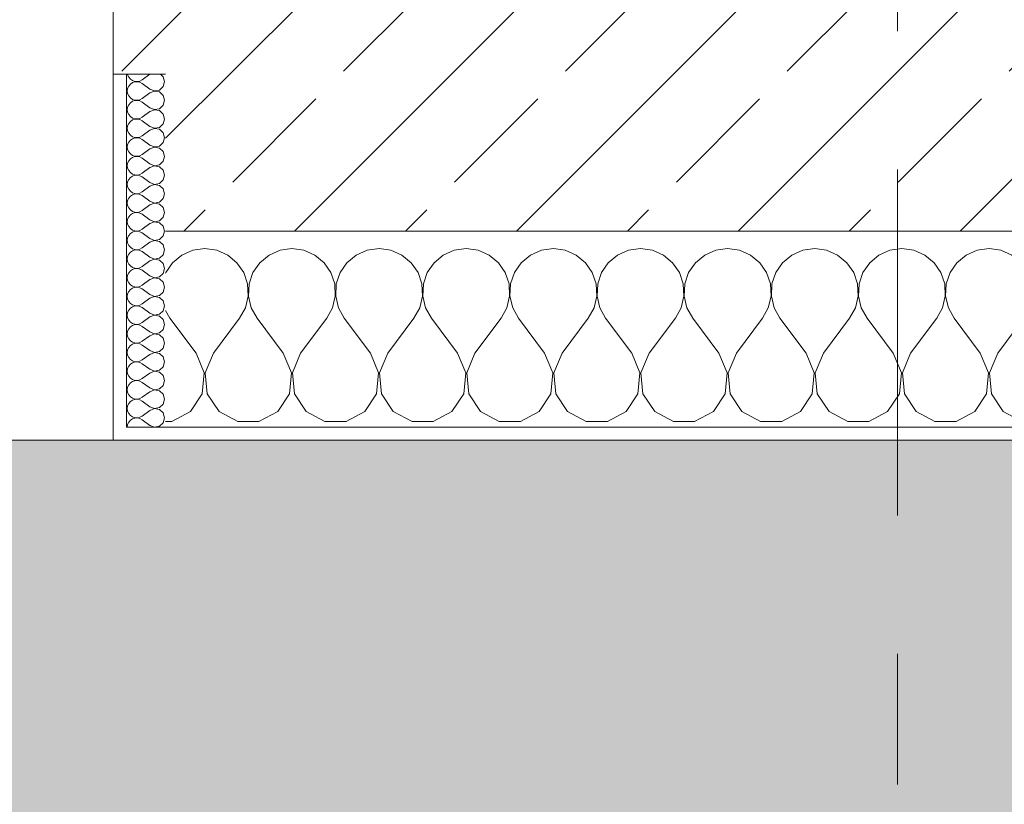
# Model space of a CAD drawing. Header units: metres. Extents: x -3.6 to 84.5, y -11 to 16.8.
# Tile 317 of 361: x 61.058 to 61.812, y -0.433 to 0.167. Entities that reach past the tile are written whole.
import ezdxf

# ---------------------------------------------------------------- set-up
doc = ezdxf.new("R2010")
doc.units = ezdxf.units.M
doc.header["$MEASUREMENT"] = 0
doc.linetypes.add('Strichlinie doppelt', pattern=[0.546806, 0.264583, -0.105833, 0.070556, -0.105833])
for name, color, linetype in [('302 - Elemente.Schraffur', 7, 'Continuous'), ('451 - Universal.Achsen Raster', 7, 'Continuous'), ('604 - Struktur.Wand Aussen', 7, 'Continuous')]:
    doc.layers.add(name, color=color, linetype=linetype)
pattern_1 = [(0, (0, 0), (0, 0.08660254), [0, -0.05]), (0, (0.025, 0.0433), (0, 0.08660254), [0, -0.05])]

# ---------------------------------------------------------------- blocks, each defined once
blk = doc.blocks.new('*X91')
at = {"layer": '604 - Struktur.Wand Aussen', "color": 7, "linetype": 'Continuous', "lineweight": 5}
for p, q in [((61.18248, -0.01331), (61.17539, -0.01918)), ((61.19089, -0.0096), (61.18248, -0.01331)), ((61.2, -0.00833), (61.19089, -0.0096)), ((61.20911, -0.0096), (61.2, -0.00833)), ((61.21752, -0.01331), (61.20911, -0.0096)), ((61.22461, -0.01918), (61.21752, -0.01331)), ((61.24914, -0.01331), (61.24206, -0.01918)), ((61.25756, -0.0096), (61.24914, -0.01331)), ((61.26667, -0.00833), (61.25756, -0.0096)), ((61.27578, -0.0096), (61.26667, -0.00833)), ((61.28419, -0.01331), (61.27578, -0.0096)), ((61.29127, -0.01918), (61.28419, -0.01331)), ((61.31581, -0.01331), (61.30873, -0.01918)), ((61.32422, -0.0096), (61.31581, -0.01331)), ((61.33333, -0.00833), (61.32422, -0.0096)), ((61.34244, -0.0096), (61.33333, -0.00833)), ((61.35086, -0.01331), (61.34244, -0.0096)), ((61.35794, -0.01918), (61.35086, -0.01331)), ((61.38248, -0.01331), (61.37539, -0.01918)), ((61.39089, -0.0096), (61.38248, -0.01331)), ((61.4, -0.00833), (61.39089, -0.0096)), ((61.40911, -0.0096), (61.4, -0.00833)), ((61.41752, -0.01331), (61.40911, -0.0096)), ((61.42461, -0.01918), (61.41752, -0.01331)), ((61.44914, -0.01331), (61.44206, -0.01918)), ((61.45756, -0.0096), (61.44914, -0.01331)), ((61.46667, -0.00833), (61.45756, -0.0096)), ((61.47578, -0.0096), (61.46667, -0.00833)), ((61.48419, -0.01331), (61.47578, -0.0096)), ((61.49127, -0.01918), (61.48419, -0.01331)), ((61.51581, -0.01331), (61.50873, -0.01918)), ((61.52422, -0.0096), (61.51581, -0.01331)), ((61.53333, -0.00833), (61.52422, -0.0096)), ((61.54244, -0.0096), (61.53333, -0.00833)), ((61.55086, -0.01331), (61.54244, -0.0096)), ((61.55794, -0.01918), (61.55086, -0.01331)), ((61.58248, -0.01331), (61.57539, -0.01918)), ((61.59089, -0.0096), (61.58248, -0.01331)), ((61.6, -0.00833), (61.59089, -0.0096)), ((61.60911, -0.0096), (61.6, -0.00833)), ((61.61752, -0.01331), (61.60911, -0.0096)), ((61.62461, -0.01918), (61.61752, -0.01331)), ((61.64914, -0.01331), (61.64206, -0.01918)), ((61.65756, -0.0096), (61.64914, -0.01331)), ((61.66667, -0.00833), (61.65756, -0.0096)), ((61.67578, -0.0096), (61.66667, -0.00833)), ((61.68419, -0.01331), (61.67578, -0.0096)), ((61.69127, -0.01918), (61.68419, -0.01331)), ((61.71581, -0.01331), (61.70873, -0.01918)), ((61.72422, -0.0096), (61.71581, -0.01331)), ((61.73333, -0.00833), (61.72422, -0.0096)), ((61.74244, -0.0096), (61.73333, -0.00833)), ((61.75086, -0.01331), (61.74244, -0.0096)), ((61.75794, -0.01918), (61.75086, -0.01331)), ((61.78248, -0.01331), (61.77539, -0.01918)), ((61.79089, -0.0096), (61.78248, -0.01331)), ((61.8, -0.00833), (61.79089, -0.0096)), ((61.80911, -0.0096), (61.8, -0.00833)), ((61.81752, -0.01331), (61.80911, -0.0096)), ((61.82461, -0.01918), (61.81752, -0.01331)), ((61.84914, -0.01331), (61.84206, -0.01918)), ((61.85756, -0.0096), (61.84914, -0.01331)), ((61.86667, -0.00833), (61.85756, -0.0096)), ((61.87578, -0.0096), (61.86667, -0.00833)), ((61.88419, -0.01331), (61.87578, -0.0096)), ((61.89127, -0.01918), (61.88419, -0.01331)), ((61.91581, -0.01331), (61.90873, -0.01918)), ((61.92422, -0.0096), (61.91581, -0.01331)), ((61.93333, -0.00833), (61.92422, -0.0096)), ((61.94244, -0.0096), (61.93333, -0.00833)), ((61.95086, -0.01331), (61.94244, -0.0096)), ((61.95794, -0.01918), (61.95086, -0.01331)), ((61.98248, -0.01331), (61.97539, -0.01918)), ((61.99089, -0.0096), (61.98248, -0.01331)), ((62, -0.00833), (61.99089, -0.0096)), ((62.00911, -0.0096), (62, -0.00833)), ((62.01752, -0.01331), (62.00911, -0.0096)), ((62.02461, -0.01918), (62.01752, -0.01331)), ((62.04914, -0.01331), (62.04206, -0.01918)), ((62.05756, -0.0096), (62.04914, -0.01331)), ((62.06667, -0.00833), (62.05756, -0.0096)), ((62.07578, -0.0096), (62.06667, -0.00833)), ((62.08419, -0.01331), (62.07578, -0.0096)), ((62.09127, -0.01918), (62.08419, -0.01331)), ((62.11581, -0.01331), (62.10873, -0.01918)), ((62.12422, -0.0096), (62.11581, -0.01331)), ((62.13333, -0.00833), (62.12422, -0.0096)), ((62.14244, -0.0096), (62.13333, -0.00833)), ((62.15086, -0.01331), (62.14244, -0.0096)), ((62.15794, -0.01918), (62.15086, -0.01331)), ((62.18248, -0.01331), (62.17539, -0.01918)), ((62.19089, -0.0096), (62.18248, -0.01331)), ((62.2, -0.00833), (62.19089, -0.0096)), ((62.20911, -0.0096), (62.2, -0.00833)), ((62.21752, -0.01331), (62.20911, -0.0096)), ((62.22461, -0.01918), (62.21752, -0.01331)), ((62.24914, -0.01331), (62.24206, -0.01918)), ((62.25756, -0.0096), (62.24914, -0.01331)), ((62.26667, -0.00833), (62.25756, -0.0096)), ((62.27578, -0.0096), (62.26667, -0.00833)), ((62.28419, -0.01331), (62.27578, -0.0096)), ((62.28502, -0.014), (62.28419, -0.01331)), ((61.17539, -0.01918), (61.17019, -0.02676)), ((61.22981, -0.02676), (61.22461, -0.01918)), ((61.24206, -0.01918), (61.23685, -0.02676)), ((61.29648, -0.02676), (61.29127, -0.01918)), ((61.30873, -0.01918), (61.30352, -0.02676)), ((61.36315, -0.02676), (61.35794, -0.01918)), ((61.37539, -0.01918), (61.37019, -0.02676)), ((61.42981, -0.02676), (61.42461, -0.01918)), ((61.44206, -0.01918), (61.43685, -0.02676)), ((61.49648, -0.02676), (61.49127, -0.01918)), ((61.50873, -0.01918), (61.50352, -0.02676)), ((61.56315, -0.02676), (61.55794, -0.01918)), ((61.57539, -0.01918), (61.57019, -0.02676)), ((61.62981, -0.02676), (61.62461, -0.01918)), ((61.64206, -0.01918), (61.63685, -0.02676)), ((61.69648, -0.02676), (61.69127, -0.01918)), ((61.70873, -0.01918), (61.70352, -0.02676)), ((61.76315, -0.02676), (61.75794, -0.01918)), ((61.77539, -0.01918), (61.77019, -0.02676)), ((61.82981, -0.02676), (61.82461, -0.01918)), ((61.84206, -0.01918), (61.83685, -0.02676)), ((61.89648, -0.02676), (61.89127, -0.01918)), ((61.90873, -0.01918), (61.90352, -0.02676)), ((61.96315, -0.02676), (61.95794, -0.01918)), ((61.97539, -0.01918), (61.97019, -0.02676)), ((62.02981, -0.02676), (62.02461, -0.01918)), ((62.04206, -0.01918), (62.03685, -0.02676)), ((62.09648, -0.02676), (62.09127, -0.01918)), ((62.10873, -0.01918), (62.10352, -0.02676)), ((62.16315, -0.02676), (62.15794, -0.01918)), ((62.17539, -0.01918), (62.17019, -0.02676)), ((62.22981, -0.02676), (62.22461, -0.01918)), ((62.24206, -0.01918), (62.23685, -0.02676)), ((61.17019, -0.02676), (61.17, -0.02731)), ((61.23275, -0.03547), (61.22981, -0.02676)), ((61.23685, -0.02676), (61.23391, -0.03547)), ((61.29942, -0.03547), (61.29648, -0.02676)), ((61.30352, -0.02676), (61.30058, -0.03547)), ((61.36609, -0.03547), (61.36315, -0.02676)), ((61.37019, -0.02676), (61.36725, -0.03547)), ((61.43275, -0.03547), (61.42981, -0.02676)), ((61.43685, -0.02676), (61.43391, -0.03547)), ((61.49942, -0.03547), (61.49648, -0.02676)), ((61.50352, -0.02676), (61.50058, -0.03547)), ((61.56609, -0.03547), (61.56315, -0.02676)), ((61.57019, -0.02676), (61.56725, -0.03547)), ((61.63275, -0.03547), (61.62981, -0.02676)), ((61.63685, -0.02676), (61.63391, -0.03547)), ((61.69942, -0.03547), (61.69648, -0.02676)), ((61.70352, -0.02676), (61.70058, -0.03547)), ((61.76609, -0.03547), (61.76315, -0.02676)), ((61.77019, -0.02676), (61.76725, -0.03547)), ((61.83275, -0.03547), (61.82981, -0.02676)), ((61.83685, -0.02676), (61.83391, -0.03547)), ((61.89942, -0.03547), (61.89648, -0.02676)), ((61.90352, -0.02676), (61.90058, -0.03547)), ((61.96609, -0.03547), (61.96315, -0.02676)), ((61.97019, -0.02676), (61.96725, -0.03547)), ((62.03275, -0.03547), (62.02981, -0.02676)), ((62.03685, -0.02676), (62.03391, -0.03547)), ((62.09942, -0.03547), (62.09648, -0.02676)), ((62.10352, -0.02676), (62.10058, -0.03547)), ((62.16609, -0.03547), (62.16315, -0.02676)), ((62.17019, -0.02676), (62.16725, -0.03547)), ((62.23275, -0.03547), (62.22981, -0.02676)), ((62.23685, -0.02676), (62.23391, -0.03547)), ((61.2332, -0.04466), (61.23275, -0.03547)), ((61.23391, -0.03547), (61.23347, -0.04466)), ((61.29987, -0.04466), (61.29942, -0.03547)), ((61.30058, -0.03547), (61.30013, -0.04466)), ((61.36653, -0.04466), (61.36609, -0.03547)), ((61.36725, -0.03547), (61.3668, -0.04466)), ((61.4332, -0.04466), (61.43275, -0.03547)), ((61.43391, -0.03547), (61.43347, -0.04466)), ((61.49987, -0.04466), (61.49942, -0.03547)), ((61.50058, -0.03547), (61.50013, -0.04466)), ((61.56653, -0.04466), (61.56609, -0.03547)), ((61.56725, -0.03547), (61.5668, -0.04466)), ((61.6332, -0.04466), (61.63275, -0.03547)), ((61.63391, -0.03547), (61.63347, -0.04466)), ((61.69987, -0.04466), (61.69942, -0.03547)), ((61.70058, -0.03547), (61.70013, -0.04466)), ((61.76653, -0.04466), (61.76609, -0.03547)), ((61.76725, -0.03547), (61.7668, -0.04466)), ((61.8332, -0.04466), (61.83275, -0.03547)), ((61.83391, -0.03547), (61.83347, -0.04466)), ((61.89987, -0.04466), (61.89942, -0.03547)), ((61.90058, -0.03547), (61.90013, -0.04466)), ((61.96653, -0.04466), (61.96609, -0.03547)), ((61.96725, -0.03547), (61.9668, -0.04466)), ((62.0332, -0.04466), (62.03275, -0.03547)), ((62.03391, -0.03547), (62.03347, -0.04466)), ((62.09987, -0.04466), (62.09942, -0.03547)), ((62.10058, -0.03547), (62.10013, -0.04466)), ((62.16653, -0.04466), (62.16609, -0.03547)), ((62.16725, -0.03547), (62.1668, -0.04466)), ((62.2332, -0.04466), (62.23275, -0.03547)), ((62.23391, -0.03547), (62.23347, -0.04466)), ((61.23112, -0.05362), (61.2332, -0.04466)), ((61.23347, -0.04466), (61.23555, -0.05362)), ((61.29778, -0.05362), (61.29987, -0.04466)), ((61.30013, -0.04466), (61.30222, -0.05362)), ((61.36445, -0.05362), (61.36653, -0.04466)), ((61.3668, -0.04466), (61.36888, -0.05362)), ((61.43112, -0.05362), (61.4332, -0.04466)), ((61.43347, -0.04466), (61.43555, -0.05362)), ((61.49778, -0.05362), (61.49987, -0.04466)), ((61.50013, -0.04466), (61.50222, -0.05362)), ((61.56445, -0.05362), (61.56653, -0.04466)), ((61.5668, -0.04466), (61.56888, -0.05362)), ((61.63112, -0.05362), (61.6332, -0.04466)), ((61.63347, -0.04466), (61.63555, -0.05362)), ((61.69778, -0.05362), (61.69987, -0.04466)), ((61.70013, -0.04466), (61.70222, -0.05362)), ((61.76445, -0.05362), (61.76653, -0.04466)), ((61.7668, -0.04466), (61.76888, -0.05362)), ((61.83112, -0.05362), (61.8332, -0.04466)), ((61.83347, -0.04466), (61.83555, -0.05362)), ((61.89778, -0.05362), (61.89987, -0.04466)), ((61.90013, -0.04466), (61.90222, -0.05362)), ((61.96445, -0.05362), (61.96653, -0.04466)), ((61.9668, -0.04466), (61.96888, -0.05362)), ((62.03112, -0.05362), (62.0332, -0.04466)), ((62.03347, -0.04466), (62.03555, -0.05362)), ((62.09778, -0.05362), (62.09987, -0.04466)), ((62.10013, -0.04466), (62.10222, -0.05362)), ((62.16445, -0.05362), (62.16653, -0.04466)), ((62.1668, -0.04466), (62.16888, -0.05362)), ((62.23112, -0.05362), (62.2332, -0.04466)), ((62.23347, -0.04466), (62.23555, -0.05362)), ((61.17, -0.05564), (61.17333, -0.06167)), ((61.22667, -0.06167), (61.23112, -0.05362)), ((61.23555, -0.05362), (61.24, -0.06167)), ((61.29333, -0.06167), (61.29778, -0.05362)), ((61.30222, -0.05362), (61.30667, -0.06167)), ((61.36, -0.06167), (61.36445, -0.05362)), ((61.36888, -0.05362), (61.37333, -0.06167)), ((61.42667, -0.06167), (61.43112, -0.05362)), ((61.43555, -0.05362), (61.44, -0.06167)), ((61.49333, -0.06167), (61.49778, -0.05362)), ((61.50222, -0.05362), (61.50667, -0.06167)), ((61.56, -0.06167), (61.56445, -0.05362)), ((61.56888, -0.05362), (61.57333, -0.06167)), ((61.62667, -0.06167), (61.63112, -0.05362)), ((61.63555, -0.05362), (61.64, -0.06167)), ((61.69333, -0.06167), (61.69778, -0.05362)), ((61.70222, -0.05362), (61.70667, -0.06167)), ((61.76, -0.06167), (61.76445, -0.05362)), ((61.76888, -0.05362), (61.77333, -0.06167)), ((61.82667, -0.06167), (61.83112, -0.05362)), ((61.83555, -0.05362), (61.84, -0.06167)), ((61.89333, -0.06167), (61.89778, -0.05362)), ((61.90222, -0.05362), (61.90667, -0.06167)), ((61.96, -0.06167), (61.96445, -0.05362)), ((61.96888, -0.05362), (61.97333, -0.06167)), ((62.02667, -0.06167), (62.03112, -0.05362)), ((62.03555, -0.05362), (62.04, -0.06167)), ((62.09333, -0.06167), (62.09778, -0.05362)), ((62.10222, -0.05362), (62.10667, -0.06167)), ((62.16, -0.06167), (62.16445, -0.05362)), ((62.16888, -0.05362), (62.17333, -0.06167)), ((62.22667, -0.06167), (62.23112, -0.05362)), ((62.23555, -0.05362), (62.24, -0.06167)), ((61.19333, -0.08833), (61.17333, -0.06167)), ((61.20667, -0.08833), (61.22667, -0.06167)), ((61.26, -0.08833), (61.24, -0.06167)), ((61.27333, -0.08833), (61.29333, -0.06167)), ((61.32667, -0.08833), (61.30667, -0.06167)), ((61.34, -0.08833), (61.36, -0.06167)), ((61.39333, -0.08833), (61.37333, -0.06167)), ((61.40667, -0.08833), (61.42667, -0.06167)), ((61.46, -0.08833), (61.44, -0.06167)), ((61.47333, -0.08833), (61.49333, -0.06167)), ((61.52667, -0.08833), (61.50667, -0.06167)), ((61.54, -0.08833), (61.56, -0.06167)), ((61.59333, -0.08833), (61.57333, -0.06167)), ((61.60667, -0.08833), (61.62667, -0.06167)), ((61.66, -0.08833), (61.64, -0.06167)), ((61.67333, -0.08833), (61.69333, -0.06167)), ((61.72667, -0.08833), (61.70667, -0.06167)), ((61.74, -0.08833), (61.76, -0.06167)), ((61.79333, -0.08833), (61.77333, -0.06167)), ((61.80667, -0.08833), (61.82667, -0.06167)), ((61.86, -0.08833), (61.84, -0.06167)), ((61.87333, -0.08833), (61.89333, -0.06167)), ((61.92667, -0.08833), (61.90667, -0.06167)), ((61.94, -0.08833), (61.96, -0.06167)), ((61.99333, -0.08833), (61.97333, -0.06167)), ((62.00667, -0.08833), (62.02667, -0.06167)), ((62.06, -0.08833), (62.04, -0.06167)), ((62.07333, -0.08833), (62.09333, -0.06167)), ((62.12667, -0.08833), (62.10667, -0.06167)), ((62.14, -0.08833), (62.16, -0.06167)), ((62.19333, -0.08833), (62.17333, -0.06167)), ((62.20667, -0.08833), (62.22667, -0.06167)), ((62.26, -0.08833), (62.24, -0.06167)), ((62.27333, -0.08833), (62.28502, -0.07274)), ((61.19962, -0.1033), (61.19333, -0.08833)), ((61.20667, -0.08833), (61.20038, -0.1033)), ((61.26629, -0.1033), (61.26, -0.08833)), ((61.27333, -0.08833), (61.26705, -0.1033)), ((61.33295, -0.1033), (61.32667, -0.08833)), ((61.34, -0.08833), (61.33371, -0.1033)), ((61.39962, -0.1033), (61.39333, -0.08833)), ((61.40667, -0.08833), (61.40038, -0.1033)), ((61.46629, -0.1033), (61.46, -0.08833)), ((61.47333, -0.08833), (61.46705, -0.1033)), ((61.53295, -0.1033), (61.52667, -0.08833)), ((61.54, -0.08833), (61.53371, -0.1033)), ((61.59962, -0.1033), (61.59333, -0.08833)), ((61.60667, -0.08833), (61.60038, -0.1033)), ((61.66629, -0.1033), (61.66, -0.08833)), ((61.67333, -0.08833), (61.66705, -0.1033)), ((61.73295, -0.1033), (61.72667, -0.08833)), ((61.74, -0.08833), (61.73371, -0.1033)), ((61.79962, -0.1033), (61.79333, -0.08833)), ((61.80667, -0.08833), (61.80038, -0.1033)), ((61.86629, -0.1033), (61.86, -0.08833)), ((61.87333, -0.08833), (61.86705, -0.1033)), ((61.93295, -0.1033), (61.92667, -0.08833)), ((61.94, -0.08833), (61.93371, -0.1033)), ((61.99962, -0.1033), (61.99333, -0.08833)), ((62.00667, -0.08833), (62.00038, -0.1033)), ((62.06629, -0.1033), (62.06, -0.08833)), ((62.07333, -0.08833), (62.06705, -0.1033)), ((62.13295, -0.1033), (62.12667, -0.08833)), ((62.14, -0.08833), (62.13371, -0.1033)), ((62.19962, -0.1033), (62.19333, -0.08833)), ((62.20667, -0.08833), (62.20038, -0.1033)), ((62.26629, -0.1033), (62.26, -0.08833)), ((62.27333, -0.08833), (62.26705, -0.1033)), ((61.19808, -0.11947), (61.19962, -0.1033)), ((61.20038, -0.1033), (61.20192, -0.11947)), ((61.26475, -0.11947), (61.26629, -0.1033)), ((61.26705, -0.1033), (61.26858, -0.11947)), ((61.33142, -0.11947), (61.33295, -0.1033)), ((61.33371, -0.1033), (61.33525, -0.11947)), ((61.39808, -0.11947), (61.39962, -0.1033)), ((61.40038, -0.1033), (61.40192, -0.11947)), ((61.46475, -0.11947), (61.46629, -0.1033)), ((61.46705, -0.1033), (61.46858, -0.11947)), ((61.53142, -0.11947), (61.53295, -0.1033)), ((61.53371, -0.1033), (61.53525, -0.11947)), ((61.59808, -0.11947), (61.59962, -0.1033)), ((61.60038, -0.1033), (61.60192, -0.11947)), ((61.66475, -0.11947), (61.66629, -0.1033)), ((61.66705, -0.1033), (61.66858, -0.11947)), ((61.73142, -0.11947), (61.73295, -0.1033)), ((61.73371, -0.1033), (61.73525, -0.11947)), ((61.79808, -0.11947), (61.79962, -0.1033)), ((61.80038, -0.1033), (61.80192, -0.11947)), ((61.86475, -0.11947), (61.86629, -0.1033)), ((61.86705, -0.1033), (61.86858, -0.11947)), ((61.93142, -0.11947), (61.93295, -0.1033)), ((61.93371, -0.1033), (61.93525, -0.11947)), ((61.99808, -0.11947), (61.99962, -0.1033)), ((62.00038, -0.1033), (62.00192, -0.11947)), ((62.06475, -0.11947), (62.06629, -0.1033)), ((62.06705, -0.1033), (62.06858, -0.11947)), ((62.13142, -0.11947), (62.13295, -0.1033)), ((62.13371, -0.1033), (62.13525, -0.11947)), ((62.19808, -0.11947), (62.19962, -0.1033)), ((62.20038, -0.1033), (62.20192, -0.11947)), ((62.26475, -0.11947), (62.26629, -0.1033)), ((62.26705, -0.1033), (62.26858, -0.11947)), ((61.1891, -0.13299), (61.19808, -0.11947)), ((61.20192, -0.11947), (61.2109, -0.13299)), ((61.25576, -0.13299), (61.26475, -0.11947)), ((61.26858, -0.11947), (61.27757, -0.13299)), ((61.32243, -0.13299), (61.33142, -0.11947)), ((61.33525, -0.11947), (61.34424, -0.13299)), ((61.3891, -0.13299), (61.39808, -0.11947)), ((61.40192, -0.11947), (61.4109, -0.13299)), ((61.45576, -0.13299), (61.46475, -0.11947)), ((61.46858, -0.11947), (61.47757, -0.13299)), ((61.52243, -0.13299), (61.53142, -0.11947)), ((61.53525, -0.11947), (61.54424, -0.13299)), ((61.5891, -0.13299), (61.59808, -0.11947)), ((61.60192, -0.11947), (61.6109, -0.13299)), ((61.65576, -0.13299), (61.66475, -0.11947)), ((61.66858, -0.11947), (61.67757, -0.13299)), ((61.72243, -0.13299), (61.73142, -0.11947)), ((61.73525, -0.11947), (61.74424, -0.13299)), ((61.7891, -0.13299), (61.79808, -0.11947)), ((61.80192, -0.11947), (61.8109, -0.13299)), ((61.85576, -0.13299), (61.86475, -0.11947)), ((61.86858, -0.11947), (61.87757, -0.13299)), ((61.92243, -0.13299), (61.93142, -0.11947)), ((61.93525, -0.11947), (61.94424, -0.13299)), ((61.9891, -0.13299), (61.99808, -0.11947)), ((62.00192, -0.11947), (62.0109, -0.13299)), ((62.05576, -0.13299), (62.06475, -0.11947)), ((62.06858, -0.11947), (62.07757, -0.13299)), ((62.12243, -0.13299), (62.13142, -0.11947)), ((62.13525, -0.11947), (62.14424, -0.13299)), ((62.1891, -0.13299), (62.19808, -0.11947)), ((62.20192, -0.11947), (62.2109, -0.13299)), ((62.25576, -0.13299), (62.26475, -0.11947)), ((62.26858, -0.11947), (62.27757, -0.13299)), ((61.17479, -0.14066), (61.1891, -0.13299)), ((61.2109, -0.13299), (61.22521, -0.14066)), ((61.24145, -0.14066), (61.25576, -0.13299)), ((61.27757, -0.13299), (61.29188, -0.14066)), ((61.30812, -0.14066), (61.32243, -0.13299)), ((61.34424, -0.13299), (61.35855, -0.14066)), ((61.37479, -0.14066), (61.3891, -0.13299)), ((61.4109, -0.13299), (61.42521, -0.14066)), ((61.44145, -0.14066), (61.45576, -0.13299)), ((61.47757, -0.13299), (61.49188, -0.14066)), ((61.50812, -0.14066), (61.52243, -0.13299)), ((61.54424, -0.13299), (61.55855, -0.14066)), ((61.57479, -0.14066), (61.5891, -0.13299)), ((61.6109, -0.13299), (61.62521, -0.14066)), ((61.64145, -0.14066), (61.65576, -0.13299)), ((61.67757, -0.13299), (61.69188, -0.14066)), ((61.70812, -0.14066), (61.72243, -0.13299)), ((61.74424, -0.13299), (61.75855, -0.14066)), ((61.77479, -0.14066), (61.7891, -0.13299)), ((61.8109, -0.13299), (61.82521, -0.14066)), ((61.84145, -0.14066), (61.85576, -0.13299)), ((61.87757, -0.13299), (61.89188, -0.14066)), ((61.90812, -0.14066), (61.92243, -0.13299)), ((61.94424, -0.13299), (61.95855, -0.14066)), ((61.97479, -0.14066), (61.9891, -0.13299)), ((62.0109, -0.13299), (62.02521, -0.14066)), ((62.04145, -0.14066), (62.05576, -0.13299)), ((62.07757, -0.13299), (62.09188, -0.14066)), ((62.10812, -0.14066), (62.12243, -0.13299)), ((62.14424, -0.13299), (62.15855, -0.14066)), ((62.17479, -0.14066), (62.1891, -0.13299)), ((62.2109, -0.13299), (62.22521, -0.14066)), ((62.24145, -0.14066), (62.25576, -0.13299)), ((62.27757, -0.13299), (62.28502, -0.13699)), ((61.17, -0.14066), (61.17479, -0.14066)), ((61.22521, -0.14066), (61.24145, -0.14066)), ((61.29188, -0.14066), (61.30812, -0.14066)), ((61.35855, -0.14066), (61.37479, -0.14066)), ((61.42521, -0.14066), (61.44145, -0.14066)), ((61.49188, -0.14066), (61.50812, -0.14066)), ((61.55855, -0.14066), (61.57479, -0.14066)), ((61.62521, -0.14066), (61.64145, -0.14066)), ((61.69188, -0.14066), (61.70812, -0.14066)), ((61.75855, -0.14066), (61.77479, -0.14066)), ((61.82521, -0.14066), (61.84145, -0.14066)), ((61.89188, -0.14066), (61.90812, -0.14066)), ((61.95855, -0.14066), (61.97479, -0.14066)), ((62.02521, -0.14066), (62.04145, -0.14066)), ((62.09188, -0.14066), (62.10812, -0.14066)), ((62.15855, -0.14066), (62.17479, -0.14066)), ((62.22521, -0.14066), (62.24145, -0.14066))]:
    blk.add_line(p, q, dxfattribs=at)
blk = doc.blocks.new('*X118')
at = {"layer": '604 - Struktur.Wand Aussen', "color": 7, "linetype": 'Continuous', "lineweight": 5}
for p, q in [((61.14091, 0.125), (61.14099, 0.12448)), ((61.14099, 0.12448), (61.14178, 0.12267)), ((61.14178, 0.12267), (61.14304, 0.12116)), ((61.14304, 0.12116), (61.14466, 0.12004)), ((61.15042, 0.11976), (61.15214, 0.12071)), ((61.15786, 0.125), (61.15214, 0.12071)), ((61.16822, 0.12304), (61.16608, 0.125)), ((61.16929, 0.11929), (61.16822, 0.12304)), ((61.14099, 0.11409), (61.14071, 0.11214)), ((61.14178, 0.1159), (61.14099, 0.11409)), ((61.14304, 0.11742), (61.14178, 0.1159)), ((61.14466, 0.11853), (61.14304, 0.11742)), ((61.14466, 0.12004), (61.14653, 0.11941)), ((61.14653, 0.11916), (61.14466, 0.11853)), ((61.14653, 0.11941), (61.1485, 0.11931)), ((61.1485, 0.11926), (61.14653, 0.11916)), ((61.1485, 0.11931), (61.15042, 0.11976)), ((61.15042, 0.11881), (61.1485, 0.11926)), ((61.15214, 0.11786), (61.15042, 0.11881)), ((61.15786, 0.11357), (61.15214, 0.11786)), ((61.15786, 0.11357), (61.1615, 0.11217)), ((61.16534, 0.1129), (61.16822, 0.11553)), ((61.16822, 0.11553), (61.16929, 0.11929)), ((61.14071, 0.11214), (61.14099, 0.11019)), ((61.14099, 0.11019), (61.14178, 0.10839)), ((61.14178, 0.10839), (61.14304, 0.10687)), ((61.14304, 0.10687), (61.14466, 0.10575)), ((61.14466, 0.10575), (61.14653, 0.10512)), ((61.1485, 0.10503), (61.15042, 0.10547)), ((61.15042, 0.10547), (61.15214, 0.10643)), ((61.15786, 0.11071), (61.15214, 0.10643)), ((61.1615, 0.11211), (61.15786, 0.11071)), ((61.1615, 0.11217), (61.16534, 0.1129)), ((61.16534, 0.11139), (61.1615, 0.11211)), ((61.16822, 0.10876), (61.16534, 0.11139)), ((61.16929, 0.105), (61.16822, 0.10876)), ((61.14099, 0.09981), (61.14071, 0.09786)), ((61.14178, 0.10161), (61.14099, 0.09981)), ((61.14304, 0.10313), (61.14178, 0.10161)), ((61.14466, 0.10425), (61.14304, 0.10313)), ((61.14653, 0.10488), (61.14466, 0.10425)), ((61.14653, 0.10512), (61.1485, 0.10503)), ((61.1485, 0.10497), (61.14653, 0.10488)), ((61.15042, 0.10453), (61.1485, 0.10497)), ((61.15214, 0.10357), (61.15042, 0.10453)), ((61.15786, 0.09929), (61.15214, 0.10357)), ((61.15786, 0.09929), (61.1615, 0.09789)), ((61.1615, 0.09789), (61.16534, 0.09861)), ((61.16534, 0.09861), (61.16822, 0.10124)), ((61.16822, 0.10124), (61.16929, 0.105)), ((61.14071, 0.09786), (61.14099, 0.09591)), ((61.14099, 0.09591), (61.14178, 0.0941)), ((61.14178, 0.0941), (61.14304, 0.09258)), ((61.14304, 0.09258), (61.14466, 0.09147)), ((61.14466, 0.09147), (61.14653, 0.09084)), ((61.14653, 0.09059), (61.14466, 0.08996)), ((61.14653, 0.09084), (61.1485, 0.09074)), ((61.1485, 0.09069), (61.14653, 0.09059)), ((61.1485, 0.09074), (61.15042, 0.09119)), ((61.15042, 0.09024), (61.1485, 0.09069)), ((61.15042, 0.09119), (61.15214, 0.09214)), ((61.15786, 0.09643), (61.15214, 0.09214)), ((61.1615, 0.09783), (61.15786, 0.09643)), ((61.16534, 0.0971), (61.1615, 0.09783)), ((61.16822, 0.09447), (61.16534, 0.0971)), ((61.16929, 0.09071), (61.16822, 0.09447)), ((61.16822, 0.08696), (61.16929, 0.09071)), ((61.14099, 0.08552), (61.14071, 0.08357)), ((61.14071, 0.08357), (61.14099, 0.08162)), ((61.14178, 0.08733), (61.14099, 0.08552)), ((61.14304, 0.08884), (61.14178, 0.08733)), ((61.14466, 0.08996), (61.14304, 0.08884)), ((61.15214, 0.08929), (61.15042, 0.09024)), ((61.15786, 0.085), (61.15214, 0.08929)), ((61.15786, 0.085), (61.1615, 0.0836)), ((61.1615, 0.08354), (61.15786, 0.08214)), ((61.1615, 0.0836), (61.16534, 0.08433)), ((61.16534, 0.08282), (61.1615, 0.08354)), ((61.16534, 0.08433), (61.16822, 0.08696)), ((61.14099, 0.08162), (61.14178, 0.07982)), ((61.14178, 0.07982), (61.14304, 0.0783)), ((61.14304, 0.0783), (61.14466, 0.07718)), ((61.14466, 0.07567), (61.14304, 0.07456)), ((61.14466, 0.07718), (61.14653, 0.07655)), ((61.14653, 0.0763), (61.14466, 0.07567)), ((61.14653, 0.07655), (61.1485, 0.07646)), ((61.1485, 0.0764), (61.14653, 0.0763)), ((61.1485, 0.07646), (61.15042, 0.0769)), ((61.15042, 0.07595), (61.1485, 0.0764)), ((61.15042, 0.0769), (61.15214, 0.07786)), ((61.15214, 0.075), (61.15042, 0.07595)), ((61.15786, 0.08214), (61.15214, 0.07786)), ((61.16822, 0.08018), (61.16534, 0.08282)), ((61.16929, 0.07643), (61.16822, 0.08018)), ((61.16822, 0.07267), (61.16929, 0.07643)), ((61.14099, 0.07124), (61.14071, 0.06929)), ((61.14071, 0.06929), (61.14099, 0.06733)), ((61.14178, 0.07304), (61.14099, 0.07124)), ((61.14304, 0.07456), (61.14178, 0.07304)), ((61.15786, 0.07071), (61.15214, 0.075)), ((61.15786, 0.06786), (61.15214, 0.06357)), ((61.15786, 0.07071), (61.1615, 0.06931)), ((61.1615, 0.06926), (61.15786, 0.06786)), ((61.1615, 0.06931), (61.16534, 0.07004)), ((61.16534, 0.06853), (61.1615, 0.06926)), ((61.16534, 0.07004), (61.16822, 0.07267)), ((61.16822, 0.0659), (61.16534, 0.06853)), ((61.14099, 0.06733), (61.14178, 0.06553)), ((61.14178, 0.06553), (61.14304, 0.06401)), ((61.14304, 0.06027), (61.14178, 0.05876)), ((61.14304, 0.06401), (61.14466, 0.0629)), ((61.14466, 0.06139), (61.14304, 0.06027)), ((61.14466, 0.0629), (61.14653, 0.06227)), ((61.14653, 0.06202), (61.14466, 0.06139)), ((61.14653, 0.06227), (61.1485, 0.06217)), ((61.1485, 0.06211), (61.14653, 0.06202)), ((61.1485, 0.06217), (61.15042, 0.06262)), ((61.15042, 0.06167), (61.1485, 0.06211)), ((61.15042, 0.06262), (61.15214, 0.06357)), ((61.15214, 0.06071), (61.15042, 0.06167)), ((61.15786, 0.05643), (61.15214, 0.06071)), ((61.16929, 0.06214), (61.16822, 0.0659)), ((61.16822, 0.05839), (61.16929, 0.06214)), ((61.14099, 0.05695), (61.14071, 0.055)), ((61.14071, 0.055), (61.14099, 0.05305)), ((61.14178, 0.05876), (61.14099, 0.05695)), ((61.14099, 0.05305), (61.14178, 0.05124)), ((61.15786, 0.05357), (61.15214, 0.04929)), ((61.15786, 0.05643), (61.1615, 0.05503)), ((61.1615, 0.05497), (61.15786, 0.05357)), ((61.1615, 0.05503), (61.16534, 0.05575)), ((61.16534, 0.05425), (61.1615, 0.05497)), ((61.16534, 0.05575), (61.16822, 0.05839)), ((61.16822, 0.05161), (61.16534, 0.05425)), ((61.14178, 0.05124), (61.14304, 0.04973)), ((61.14304, 0.04599), (61.14178, 0.04447)), ((61.14304, 0.04973), (61.14466, 0.04861)), ((61.14466, 0.0471), (61.14304, 0.04599)), ((61.14466, 0.04861), (61.14653, 0.04798)), ((61.14653, 0.04773), (61.14466, 0.0471)), ((61.14653, 0.04798), (61.1485, 0.04789)), ((61.1485, 0.04783), (61.14653, 0.04773)), ((61.1485, 0.04789), (61.15042, 0.04833)), ((61.15042, 0.04738), (61.1485, 0.04783)), ((61.15042, 0.04833), (61.15214, 0.04929)), ((61.15214, 0.04643), (61.15042, 0.04738)), ((61.15786, 0.04214), (61.15214, 0.04643)), ((61.16929, 0.04786), (61.16822, 0.05161)), ((61.16822, 0.0441), (61.16929, 0.04786)), ((61.14099, 0.04267), (61.14071, 0.04071)), ((61.14071, 0.04071), (61.14099, 0.03876)), ((61.14178, 0.04447), (61.14099, 0.04267)), ((61.14099, 0.03876), (61.14178, 0.03696)), ((61.15786, 0.03929), (61.15214, 0.035)), ((61.15786, 0.04214), (61.1615, 0.04074)), ((61.1615, 0.04069), (61.15786, 0.03929)), ((61.1615, 0.04074), (61.16534, 0.04147)), ((61.16534, 0.03996), (61.1615, 0.04069)), ((61.16534, 0.04147), (61.16822, 0.0441)), ((61.16822, 0.03733), (61.16534, 0.03996)), ((61.14178, 0.03018), (61.14099, 0.02838)), ((61.14178, 0.03696), (61.14304, 0.03544)), ((61.14304, 0.0317), (61.14178, 0.03018)), ((61.14304, 0.03544), (61.14466, 0.03433)), ((61.14466, 0.03282), (61.14304, 0.0317)), ((61.14466, 0.03433), (61.14653, 0.0337)), ((61.14653, 0.03345), (61.14466, 0.03282)), ((61.14653, 0.0337), (61.1485, 0.0336)), ((61.1485, 0.03354), (61.14653, 0.03345)), ((61.1485, 0.0336), (61.15042, 0.03405)), ((61.15042, 0.0331), (61.1485, 0.03354)), ((61.15042, 0.03405), (61.15214, 0.035)), ((61.15214, 0.03214), (61.15042, 0.0331)), ((61.15786, 0.02786), (61.15214, 0.03214)), ((61.16929, 0.03357), (61.16822, 0.03733)), ((61.16822, 0.02982), (61.16929, 0.03357)), ((61.14099, 0.02838), (61.14071, 0.02643)), ((61.14071, 0.02643), (61.14099, 0.02448)), ((61.14099, 0.02448), (61.14178, 0.02267)), ((61.14178, 0.02267), (61.14304, 0.02116)), ((61.15786, 0.025), (61.15214, 0.02071)), ((61.15786, 0.02786), (61.1615, 0.02646)), ((61.1615, 0.0264), (61.15786, 0.025)), ((61.1615, 0.02646), (61.16534, 0.02718)), ((61.16534, 0.02567), (61.1615, 0.0264)), ((61.16534, 0.02718), (61.16822, 0.02982)), ((61.16822, 0.02304), (61.16534, 0.02567)), ((61.16929, 0.01929), (61.16822, 0.02304)), ((61.14178, 0.0159), (61.14099, 0.01409)), ((61.14304, 0.01742), (61.14178, 0.0159)), ((61.14304, 0.02116), (61.14466, 0.02004)), ((61.14466, 0.01853), (61.14304, 0.01742)), ((61.14466, 0.02004), (61.14653, 0.01941)), ((61.14653, 0.01916), (61.14466, 0.01853)), ((61.14653, 0.01941), (61.1485, 0.01931)), ((61.1485, 0.01926), (61.14653, 0.01916)), ((61.1485, 0.01931), (61.15042, 0.01976)), ((61.15042, 0.01881), (61.1485, 0.01926)), ((61.15042, 0.01976), (61.15214, 0.02071)), ((61.15214, 0.01786), (61.15042, 0.01881)), ((61.15786, 0.01357), (61.15214, 0.01786)), ((61.16534, 0.0129), (61.16822, 0.01553)), ((61.16822, 0.01553), (61.16929, 0.01929)), ((61.14099, 0.01409), (61.14071, 0.01214)), ((61.14071, 0.01214), (61.14099, 0.01019)), ((61.14099, 0.01019), (61.14178, 0.00839)), ((61.14178, 0.00839), (61.14304, 0.00687)), ((61.15786, 0.01071), (61.15214, 0.00643)), ((61.15786, 0.01357), (61.1615, 0.01217)), ((61.1615, 0.01211), (61.15786, 0.01071)), ((61.1615, 0.01217), (61.16534, 0.0129)), ((61.16534, 0.01139), (61.1615, 0.01211)), ((61.16822, 0.00876), (61.16534, 0.01139)), ((61.16929, 0.005), (61.16822, 0.00876)), ((61.14178, 0.00161), (61.14099, -0.00019)), ((61.14304, 0.00313), (61.14178, 0.00161)), ((61.14304, 0.00687), (61.14466, 0.00575)), ((61.14466, 0.00425), (61.14304, 0.00313)), ((61.14466, 0.00575), (61.14653, 0.00512)), ((61.14653, 0.00488), (61.14466, 0.00425)), ((61.14653, 0.00512), (61.1485, 0.00503)), ((61.1485, 0.00497), (61.14653, 0.00488)), ((61.1485, 0.00503), (61.15042, 0.00547)), ((61.15042, 0.00453), (61.1485, 0.00497)), ((61.15042, 0.00547), (61.15214, 0.00643)), ((61.15214, 0.00357), (61.15042, 0.00453)), ((61.15786, -0.00071), (61.15214, 0.00357)), ((61.16534, -0.00139), (61.16822, 0.00124)), ((61.16822, 0.00124), (61.16929, 0.005)), ((61.14099, -0.00019), (61.14071, -0.00214)), ((61.14071, -0.00214), (61.14099, -0.00409)), ((61.14099, -0.00409), (61.14178, -0.0059)), ((61.14178, -0.0059), (61.14304, -0.00742)), ((61.14304, -0.00742), (61.14466, -0.00853)), ((61.15786, -0.00357), (61.15214, -0.00786)), ((61.15786, -0.00071), (61.1615, -0.00211)), ((61.1615, -0.00217), (61.15786, -0.00357)), ((61.1615, -0.00211), (61.16534, -0.00139)), ((61.16534, -0.0029), (61.1615, -0.00217)), ((61.16822, -0.00553), (61.16534, -0.0029)), ((61.16929, -0.00929), (61.16822, -0.00553)), ((61.14099, -0.01448), (61.14071, -0.01643)), ((61.14178, -0.01267), (61.14099, -0.01448)), ((61.14304, -0.01116), (61.14178, -0.01267)), ((61.14466, -0.01004), (61.14304, -0.01116)), ((61.14466, -0.00853), (61.14653, -0.00916)), ((61.14653, -0.00941), (61.14466, -0.01004)), ((61.14653, -0.00916), (61.1485, -0.00926)), ((61.1485, -0.00931), (61.14653, -0.00941)), ((61.1485, -0.00926), (61.15042, -0.00881)), ((61.15042, -0.00976), (61.1485, -0.00931)), ((61.15042, -0.00881), (61.15214, -0.00786)), ((61.15214, -0.01071), (61.15042, -0.00976)), ((61.15786, -0.015), (61.15214, -0.01071)), ((61.15786, -0.015), (61.1615, -0.0164)), ((61.16534, -0.01567), (61.16822, -0.01304)), ((61.16822, -0.01304), (61.16929, -0.00929)), ((61.14071, -0.01643), (61.14099, -0.01838)), ((61.14099, -0.01838), (61.14178, -0.02018)), ((61.14178, -0.02018), (61.14304, -0.0217)), ((61.14304, -0.0217), (61.14466, -0.02282)), ((61.15042, -0.0231), (61.15214, -0.02214)), ((61.15786, -0.01786), (61.15214, -0.02214)), ((61.1615, -0.01646), (61.15786, -0.01786)), ((61.1615, -0.0164), (61.16534, -0.01567)), ((61.16534, -0.01718), (61.1615, -0.01646)), ((61.16822, -0.01982), (61.16534, -0.01718)), ((61.16929, -0.02357), (61.16822, -0.01982)), ((61.14099, -0.02876), (61.14071, -0.03071)), ((61.14178, -0.02696), (61.14099, -0.02876)), ((61.14304, -0.02544), (61.14178, -0.02696)), ((61.14466, -0.02433), (61.14304, -0.02544)), ((61.14466, -0.02282), (61.14653, -0.02345)), ((61.14653, -0.0237), (61.14466, -0.02433)), ((61.14653, -0.02345), (61.1485, -0.02354)), ((61.1485, -0.0236), (61.14653, -0.0237)), ((61.1485, -0.02354), (61.15042, -0.0231)), ((61.15042, -0.02405), (61.1485, -0.0236)), ((61.15214, -0.025), (61.15042, -0.02405)), ((61.15786, -0.02929), (61.15214, -0.025)), ((61.15786, -0.02929), (61.1615, -0.03069)), ((61.1615, -0.03069), (61.16534, -0.02996)), ((61.16534, -0.02996), (61.16822, -0.02733)), ((61.16822, -0.02733), (61.16929, -0.02357)), ((61.14071, -0.03071), (61.14099, -0.03267)), ((61.14099, -0.03267), (61.14178, -0.03447)), ((61.14178, -0.03447), (61.14304, -0.03599)), ((61.14304, -0.03599), (61.14466, -0.0371)), ((61.14466, -0.0371), (61.14653, -0.03773)), ((61.1485, -0.03783), (61.15042, -0.03738)), ((61.15042, -0.03738), (61.15214, -0.03643)), ((61.15786, -0.03214), (61.15214, -0.03643)), ((61.1615, -0.03074), (61.15786, -0.03214)), ((61.16534, -0.03147), (61.1615, -0.03074)), ((61.16822, -0.0341), (61.16534, -0.03147)), ((61.16929, -0.03786), (61.16822, -0.0341)), ((61.14099, -0.04305), (61.14071, -0.045)), ((61.14071, -0.045), (61.14099, -0.04695)), ((61.14178, -0.04124), (61.14099, -0.04305)), ((61.14304, -0.03973), (61.14178, -0.04124)), ((61.14466, -0.03861), (61.14304, -0.03973)), ((61.14653, -0.03798), (61.14466, -0.03861)), ((61.14653, -0.03773), (61.1485, -0.03783)), ((61.1485, -0.03789), (61.14653, -0.03798)), ((61.15042, -0.03833), (61.1485, -0.03789)), ((61.15214, -0.03929), (61.15042, -0.03833)), ((61.15786, -0.04357), (61.15214, -0.03929)), ((61.15786, -0.04357), (61.1615, -0.04497)), ((61.1615, -0.04503), (61.15786, -0.04643)), ((61.1615, -0.04497), (61.16534, -0.04425)), ((61.16534, -0.04575), (61.1615, -0.04503)), ((61.16534, -0.04425), (61.16822, -0.04161)), ((61.16822, -0.04161), (61.16929, -0.03786)), ((61.14099, -0.04695), (61.14178, -0.04876)), ((61.14178, -0.04876), (61.14304, -0.05027)), ((61.14304, -0.05027), (61.14466, -0.05139)), ((61.14466, -0.05139), (61.14653, -0.05202)), ((61.14653, -0.05227), (61.14466, -0.0529)), ((61.14653, -0.05202), (61.1485, -0.05211)), ((61.1485, -0.05217), (61.14653, -0.05227)), ((61.1485, -0.05211), (61.15042, -0.05167)), ((61.15042, -0.05262), (61.1485, -0.05217)), ((61.15042, -0.05167), (61.15214, -0.05071)), ((61.15214, -0.05357), (61.15042, -0.05262)), ((61.15786, -0.04643), (61.15214, -0.05071)), ((61.16822, -0.04839), (61.16534, -0.04575)), ((61.16929, -0.05214), (61.16822, -0.04839)), ((61.16822, -0.0559), (61.16929, -0.05214)), ((61.14099, -0.05733), (61.14071, -0.05929)), ((61.14071, -0.05929), (61.14099, -0.06124)), ((61.14178, -0.05553), (61.14099, -0.05733)), ((61.14304, -0.05401), (61.14178, -0.05553)), ((61.14466, -0.0529), (61.14304, -0.05401)), ((61.15786, -0.05786), (61.15214, -0.05357)), ((61.15786, -0.05786), (61.1615, -0.05926)), ((61.1615, -0.05931), (61.15786, -0.06071)), ((61.1615, -0.05926), (61.16534, -0.05853)), ((61.16534, -0.06004), (61.1615, -0.05931)), ((61.16534, -0.05853), (61.16822, -0.0559)), ((61.16822, -0.06267), (61.16534, -0.06004)), ((61.14099, -0.06124), (61.14178, -0.06304)), ((61.14178, -0.06304), (61.14304, -0.06456)), ((61.14304, -0.06456), (61.14466, -0.06567)), ((61.14466, -0.06718), (61.14304, -0.0683)), ((61.14466, -0.06567), (61.14653, -0.0663)), ((61.14653, -0.06655), (61.14466, -0.06718)), ((61.14653, -0.0663), (61.1485, -0.0664)), ((61.1485, -0.06646), (61.14653, -0.06655)), ((61.1485, -0.0664), (61.15042, -0.06595)), ((61.15042, -0.0669), (61.1485, -0.06646)), ((61.15042, -0.06595), (61.15214, -0.065)), ((61.15214, -0.06786), (61.15042, -0.0669)), ((61.15786, -0.06071), (61.15214, -0.065)), ((61.16929, -0.06643), (61.16822, -0.06267)), ((61.16822, -0.07018), (61.16929, -0.06643)), ((61.14099, -0.07162), (61.14071, -0.07357)), ((61.14071, -0.07357), (61.14099, -0.07552)), ((61.14178, -0.06982), (61.14099, -0.07162)), ((61.14304, -0.0683), (61.14178, -0.06982)), ((61.15786, -0.07214), (61.15214, -0.06786)), ((61.15786, -0.075), (61.15214, -0.07929)), ((61.15786, -0.07214), (61.1615, -0.07354)), ((61.1615, -0.0736), (61.15786, -0.075)), ((61.1615, -0.07354), (61.16534, -0.07282)), ((61.16534, -0.07433), (61.1615, -0.0736)), ((61.16534, -0.07282), (61.16822, -0.07018)), ((61.16822, -0.07696), (61.16534, -0.07433)), ((61.14099, -0.07552), (61.14178, -0.07733)), ((61.14178, -0.07733), (61.14304, -0.07884)), ((61.14304, -0.08258), (61.14178, -0.0841)), ((61.14304, -0.07884), (61.14466, -0.07996)), ((61.14466, -0.08147), (61.14304, -0.08258)), ((61.14466, -0.07996), (61.14653, -0.08059)), ((61.14653, -0.08084), (61.14466, -0.08147)), ((61.14653, -0.08059), (61.1485, -0.08069)), ((61.1485, -0.08074), (61.14653, -0.08084)), ((61.1485, -0.08069), (61.15042, -0.08024)), ((61.15042, -0.08119), (61.1485, -0.08074)), ((61.15042, -0.08024), (61.15214, -0.07929)), ((61.15214, -0.08214), (61.15042, -0.08119)), ((61.15786, -0.08643), (61.15214, -0.08214)), ((61.16929, -0.08071), (61.16822, -0.07696)), ((61.16822, -0.08447), (61.16929, -0.08071)), ((61.14099, -0.08591), (61.14071, -0.08786)), ((61.14071, -0.08786), (61.14099, -0.08981)), ((61.14178, -0.0841), (61.14099, -0.08591)), ((61.14099, -0.08981), (61.14178, -0.09161)), ((61.15786, -0.08929), (61.15214, -0.09357)), ((61.15786, -0.08643), (61.1615, -0.08783)), ((61.1615, -0.08789), (61.15786, -0.08929)), ((61.1615, -0.08783), (61.16534, -0.0871)), ((61.16534, -0.08861), (61.1615, -0.08789)), ((61.16534, -0.0871), (61.16822, -0.08447)), ((61.16822, -0.09124), (61.16534, -0.08861)), ((61.14178, -0.09161), (61.14304, -0.09313)), ((61.14304, -0.09687), (61.14178, -0.09839)), ((61.14304, -0.09313), (61.14466, -0.09425)), ((61.14466, -0.09575), (61.14304, -0.09687)), ((61.14466, -0.09425), (61.14653, -0.09488)), ((61.14653, -0.09512), (61.14466, -0.09575)), ((61.14653, -0.09488), (61.1485, -0.09497)), ((61.1485, -0.09503), (61.14653, -0.09512)), ((61.1485, -0.09497), (61.15042, -0.09453)), ((61.15042, -0.09547), (61.1485, -0.09503)), ((61.15042, -0.09453), (61.15214, -0.09357)), ((61.15214, -0.09643), (61.15042, -0.09547)), ((61.15786, -0.10071), (61.15214, -0.09643)), ((61.16929, -0.095), (61.16822, -0.09124)), ((61.16822, -0.09876), (61.16929, -0.095)), ((61.14099, -0.10019), (61.14071, -0.10214)), ((61.14071, -0.10214), (61.14099, -0.10409)), ((61.14178, -0.09839), (61.14099, -0.10019)), ((61.14099, -0.10409), (61.14178, -0.1059)), ((61.15786, -0.10357), (61.15214, -0.10786)), ((61.15786, -0.10071), (61.1615, -0.10211)), ((61.1615, -0.10217), (61.15786, -0.10357)), ((61.1615, -0.10211), (61.16534, -0.10139)), ((61.16534, -0.1029), (61.1615, -0.10217)), ((61.16534, -0.10139), (61.16822, -0.09876)), ((61.16822, -0.10553), (61.16534, -0.1029)), ((61.14178, -0.11267), (61.14099, -0.11448)), ((61.14178, -0.1059), (61.14304, -0.10742)), ((61.14304, -0.11116), (61.14178, -0.11267)), ((61.14304, -0.10742), (61.14466, -0.10853)), ((61.14466, -0.11004), (61.14304, -0.11116)), ((61.14466, -0.10853), (61.14653, -0.10916)), ((61.14653, -0.10941), (61.14466, -0.11004)), ((61.14653, -0.10916), (61.1485, -0.10926)), ((61.1485, -0.10931), (61.14653, -0.10941)), ((61.1485, -0.10926), (61.15042, -0.10881)), ((61.15042, -0.10976), (61.1485, -0.10931)), ((61.15042, -0.10881), (61.15214, -0.10786)), ((61.15214, -0.11071), (61.15042, -0.10976)), ((61.15786, -0.115), (61.15214, -0.11071)), ((61.16929, -0.10929), (61.16822, -0.10553)), ((61.16822, -0.11304), (61.16929, -0.10929)), ((61.14099, -0.11448), (61.14071, -0.11643)), ((61.14071, -0.11643), (61.14099, -0.11838)), ((61.14099, -0.11838), (61.14178, -0.12018)), ((61.14178, -0.12018), (61.14304, -0.1217)), ((61.15786, -0.11786), (61.15214, -0.12214)), ((61.15786, -0.115), (61.1615, -0.1164)), ((61.1615, -0.11646), (61.15786, -0.11786)), ((61.1615, -0.1164), (61.16534, -0.11567)), ((61.16534, -0.11718), (61.1615, -0.11646)), ((61.16534, -0.11567), (61.16822, -0.11304)), ((61.16822, -0.11982), (61.16534, -0.11718)), ((61.16929, -0.12357), (61.16822, -0.11982)), ((61.14178, -0.12696), (61.14099, -0.12876)), ((61.14304, -0.12544), (61.14178, -0.12696)), ((61.14304, -0.1217), (61.14466, -0.12282)), ((61.14466, -0.12433), (61.14304, -0.12544)), ((61.14466, -0.12282), (61.14653, -0.12345)), ((61.14653, -0.1237), (61.14466, -0.12433)), ((61.14653, -0.12345), (61.1485, -0.12354)), ((61.1485, -0.1236), (61.14653, -0.1237)), ((61.1485, -0.12354), (61.15042, -0.1231)), ((61.15042, -0.12405), (61.1485, -0.1236)), ((61.15042, -0.1231), (61.15214, -0.12214)), ((61.15214, -0.125), (61.15042, -0.12405)), ((61.15786, -0.12929), (61.15214, -0.125)), ((61.16534, -0.12996), (61.16822, -0.12733)), ((61.16822, -0.12733), (61.16929, -0.12357)), ((61.14099, -0.12876), (61.14071, -0.13071)), ((61.14071, -0.13071), (61.14099, -0.13267)), ((61.14099, -0.13267), (61.14178, -0.13447)), ((61.14178, -0.13447), (61.14304, -0.13599)), ((61.15786, -0.13214), (61.15214, -0.13643)), ((61.15786, -0.12929), (61.1615, -0.13069)), ((61.1615, -0.13074), (61.15786, -0.13214)), ((61.1615, -0.13069), (61.16534, -0.12996)), ((61.16534, -0.13147), (61.1615, -0.13074)), ((61.16822, -0.1341), (61.16534, -0.13147)), ((61.16929, -0.13786), (61.16822, -0.1341)), ((61.14099, -0.14305), (61.14071, -0.145)), ((61.14178, -0.14124), (61.14099, -0.14305)), ((61.14304, -0.13973), (61.14178, -0.14124)), ((61.14304, -0.13599), (61.14466, -0.1371)), ((61.14466, -0.13861), (61.14304, -0.13973)), ((61.14466, -0.1371), (61.14653, -0.13773)), ((61.14653, -0.13798), (61.14466, -0.13861)), ((61.14653, -0.13773), (61.1485, -0.13783)), ((61.1485, -0.13789), (61.14653, -0.13798)), ((61.1485, -0.13783), (61.15042, -0.13738)), ((61.15042, -0.13833), (61.1485, -0.13789)), ((61.15042, -0.13738), (61.15214, -0.13643)), ((61.15214, -0.13929), (61.15042, -0.13833)), ((61.15786, -0.14357), (61.15214, -0.13929)), ((61.16534, -0.14425), (61.16822, -0.14161)), ((61.16822, -0.14161), (61.16929, -0.13786)), ((61.15786, -0.14357), (61.1615, -0.14497)), ((61.1615, -0.14497), (61.16534, -0.14425))]:
    blk.add_line(p, q, dxfattribs=at)

msp = doc.modelspace()

# ---------------------------------------------------------------- hatches: boundary and pattern name
at = {"layer": '302 - Elemente.Schraffur', "linetype": 'Continuous', "lineweight": 0, "true_color": 0x282828}
msp.add_hatch(color=250, dxfattribs=at).paths.add_polyline_path([(55.22, -3.31), (62.43503, -3.31), (62.43503, -0.155), (55.22001, -0.155)])
at = {"layer": '604 - Struktur.Wand Aussen', "linetype": 'Continuous', "lineweight": 0, "true_color": 0x000000}
h = msp.add_hatch(dxfattribs=at)
h.set_pattern_fill('Beton__Stahlbeton_0001', color=18, style=0, pattern_type=2)
h.set_pattern_definition([(45, (0, 0), (-0.08485281, 0.08485281), []), (45, (-0.04243, 0.04243), (-0.08485281, 0.08485281), [0.09, -0.03])])
h.paths.add_polyline_path([(61.14, 0.195), (61.13, 0.195), (61.13, 0.125), (61.14, 0.125), (61.17, 0.125), (61.17, 0.005), (62.03503, 0.005), (62.03503, 0.245), (61.14, 0.245)])
h = msp.add_hatch(dxfattribs=at)
h.set_pattern_fill('Verputz_0001', color=18, style=0, pattern_type=2)
h.set_pattern_definition(pattern_1)
h.paths.add_polyline_path([(61.14, -0.155), (61.14, 0.125), (61.13, 0.125), (61.13, -0.155)])
h = msp.add_hatch(dxfattribs=at)
h.set_pattern_fill('Verputz_0001', color=18, style=0, pattern_type=2)
h.set_pattern_definition(pattern_1)
h.paths.add_polyline_path([(61.14, -0.155), (62.42503, -0.155), (62.42503, -0.145), (61.14, -0.145)])

# ---------------------------------------------------------------- linework, layer by layer
at = {"layer": '451 - Universal.Achsen Raster', "color": 160, "linetype": 'Strichlinie doppelt', "lineweight": 9, "true_color": 0x3232ff}
msp.add_line((61.72999, -10.585), (61.72999, 16.355), dxfattribs=at)
at = {"layer": '604 - Struktur.Wand Aussen', "color": 7, "linetype": 'Continuous', "lineweight": 13}
for p, q in [((61.13, 0.125), (61.13, 0.195)), ((61.17, 0.005), (62.03503, 0.005)), ((58.73, -0.155), (61.13, -0.155))]:
    msp.add_line(p, q, dxfattribs=at)
at = {"layer": '604 - Struktur.Wand Aussen', "color": 7, "linetype": 'Continuous', "lineweight": 5}
for p, q in [((61.13, 0.005), (61.13, 0.125)), ((61.14, 0.125), (61.13, 0.125)), ((61.17, 0.125), (61.14, 0.125)), ((61.14, 0.125), (61.14, -0.145)), ((61.14, -0.145), (61.14, 0.125)), ((61.13, -0.005), (61.13, 0.005)), ((61.13, -0.145), (61.13, -0.005)), ((61.13, -0.155), (61.13, -0.145)), ((61.17, -0.145), (61.14, -0.145)), ((61.17, -0.145), (62.28502, -0.145)), ((61.14, -0.155), (61.13, -0.155))]:
    msp.add_line(p, q, dxfattribs=at)
at = {"layer": '604 - Struktur.Wand Aussen', "color": 7, "linetype": 'Continuous', "lineweight": 5, "flags": 128}
msp.add_lwpolyline([(61.14, -0.155), (62.43503, -0.155)], dxfattribs=at)

# ---------------------------------------------------------------- block references
at = {"layer": '604 - Struktur.Wand Aussen', "color": 7, "lineweight": 18}
for name in ['*X118', '*X91']:
    msp.add_blockref(name, (0, 0), dxfattribs=at)

doc.saveas('drawing.dxf')
